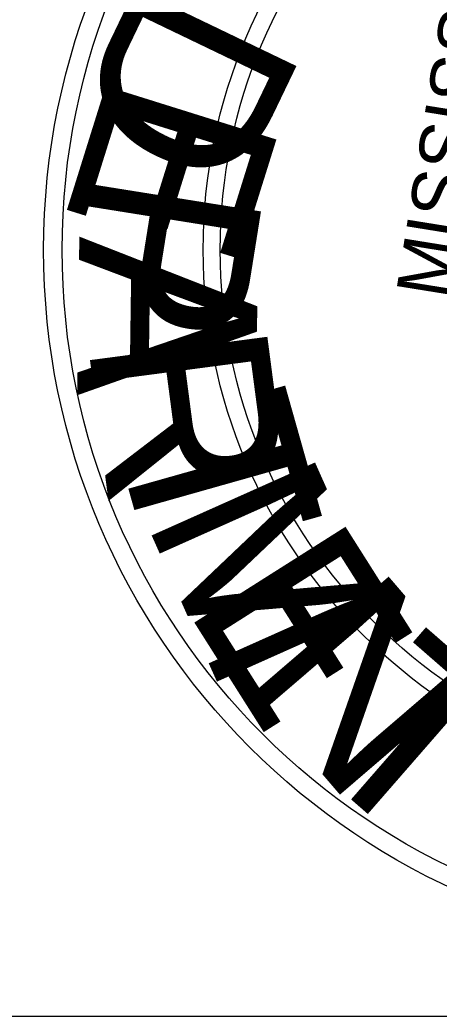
# Model space of a CAD drawing. Extents: x 1797478 to 1808916, y 246529 to 250952.
# Drawn here: x 1805356.78 to 1805359.53, y 250069.42 to 250075.93 of the extents above; entities that cross this region are included whole.
import ezdxf

# ---------------------------------------------------------------- set-up
doc = ezdxf.new("R2010")
doc.units = 0
doc.layers.add('great seal', color=7, linetype='Continuous')
doc.layers.add('SHT-BNDRY', color=7, linetype='Continuous')

msp = doc.modelspace()

# ---------------------------------------------------------------- linework, layer by layer
at = {"layer": 'great seal'}
for radius in [4.5988, 4.5988, 4.5988, 4.4778, 4.4778, 4.4778, 3.5557, 3.5557, 3.5557, 3.4444, 3.4444, 3.4444]:
    msp.add_circle((1805361.5384, 250074.4308), radius, dxfattribs=at)
at = {"layer": 'SHT-BNDRY'}
msp.add_lwpolyline([(1805188.5046, 250069.422), (1805511.0046, 250069.422), (1805511.0046, 250279.422), (1805188.5046, 250279.422)], close=True, dxfattribs=at)

# ---------------------------------------------------------------- texts
at = {"layer": 'great seal'}
for s, height, rotation, p in [('MISSISSIPPI', 0.350947, 80.85313, (1805359.5904, 250074.0998)), ('MISSISSIPPI', 0.350947, 80.85313, (1805359.5904, 250074.0998)), ('MISSISSIPPI', 0.350947, 80.85313, (1805359.5904, 250074.0998)), ('D', 1.1701, 244.33519, (1805357.5934, 250076.2544)), ('D', 1.1701, 244.33519, (1805357.5934, 250076.2544)), ('D', 1.1701, 244.33519, (1805357.5934, 250076.2544)), ('E', 1.1701, 252.62358, (1805357.3832, 250075.6238)), ('E', 1.1701, 252.62358, (1805357.3832, 250075.6238)), ('E', 1.1701, 252.62358, (1805357.3832, 250075.6238)), ('P', 1.1701, 260.91197, (1805357.2256, 250074.9932)), ('P', 1.1701, 260.91197, (1805357.2256, 250074.9932)), ('P', 1.1701, 260.91197, (1805357.2256, 250074.9932)), ('A', 1.1701, 269.20036, (1805357.173, 250074.5202)), ('A', 1.1701, 269.20036, (1805357.173, 250074.5202)), ('A', 1.1701, 269.20036, (1805357.173, 250074.5202)), ('R', 1.1701, 277.48875, (1805357.2256, 250073.837)), ('R', 1.1701, 277.48875, (1805357.2256, 250073.837)), ('R', 1.1701, 277.48875, (1805357.2256, 250073.837)), ('T', 1.1701, 285.77714, (1805357.3832, 250073.2589)), ('T', 1.1701, 285.77714, (1805357.3832, 250073.2589)), ('T', 1.1701, 285.77714, (1805357.3832, 250073.2589)), ('M', 1.1701, 294.06553, (1805357.5934, 250072.6809)), ('M', 1.1701, 294.06553, (1805357.5934, 250072.6809)), ('M', 1.1701, 294.06553, (1805357.5934, 250072.6809)), ('E', 1.1701, 302.35392, (1805357.8562, 250072.1028)), ('E', 1.1701, 302.35392, (1805357.8562, 250072.1028)), ('E', 1.1701, 302.35392, (1805357.8562, 250072.1028)), ('N', 1.1701, 310.64231, (1805358.2241, 250071.6298)), ('N', 1.1701, 310.64231, (1805358.2241, 250071.6298)), ('N', 1.1701, 310.64231, (1805358.2241, 250071.6298)), ('T', 1.1701, 318.93069, (1805358.6445, 250071.1043)), ('T', 1.1701, 318.93069, (1805358.6445, 250071.1043)), ('T', 1.1701, 318.93069, (1805358.6445, 250071.1043))]:
    msp.add_text(s, height=height, rotation=rotation, dxfattribs=at).set_placement(p)

doc.saveas('drawing.dxf')
